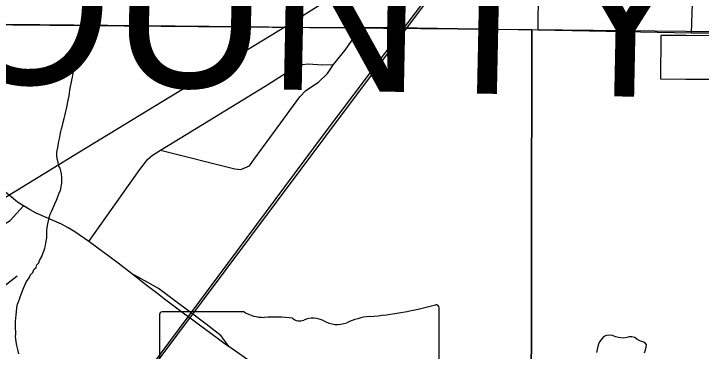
# Model space of a CAD drawing. Extents: x -7.3 to 34, y 0 to 22.
# Drawn here: x 5.185 to 5.995, y 19.316 to 19.714 of the extents above; entities that cross this region are included whole.
import ezdxf

# ---------------------------------------------------------------- set-up
doc = ezdxf.new("R2010")
doc.units = 0
for name, color, linetype in [('GM_X_City_Street', 7, 'Continuous'), ('GM_X_Corporation', 7, 'Continuous'), ('GM_X_County_Text', 7, 'Continuous'), ('GM_X_Minor_Lake', 7, 'Continuous'), ('GM_X_Minor_River', 7, 'Continuous'), ('GM_X_Rail_Line', 7, 'Continuous'), ('GM_X_State_Route', 7, 'Continuous'), ('GM_X_State_Shield', 7, 'Continuous')]:
    doc.layers.add(name, color=color, linetype=linetype)

msp = doc.modelspace()

# ---------------------------------------------------------------- linework, layer by layer
at = {"layer": 'GM_X_City_Street'}
for p, q in [((5.45491, 19.69903), (5.45553, 19.7719)), ((5.15242, 19.3771), (5.18899, 19.40509))]:
    msp.add_line(p, q, dxfattribs=at)
for points in [[(5.80315, 19.69484), (5.80377, 19.78663), (5.80409, 19.87694), (5.80266, 20.01472)], [(5.98382, 19.69152), (5.98699, 19.78436), (5.98817, 19.87719), (5.99113, 19.97015)], [(5.1762, 19.70177), (5.45491, 19.69903), (5.54681, 19.69795), (5.59396, 19.69786), (5.637, 19.69778), (5.80315, 19.69484), (5.98382, 19.69152), (6.06995, 19.69133), (6.1458, 19.69133), (6.22045, 19.69014), (6.31487, 19.68915), (6.42489, 19.68777)], [(5.3581, 19.55337), (5.44548, 19.53104), (5.45241, 19.5305), (5.46267, 19.53488), (5.46838, 19.54277), (5.48788, 19.56934), (5.52218, 19.61607), (5.52932, 19.62364), (5.54429, 19.63339), (5.55488, 19.64365), (5.56185, 19.65424), (5.57572, 19.67122), (5.59396, 19.69786)], [(5.27328, 19.4456), (5.33372, 19.5305), (5.3428, 19.54244), (5.34852, 19.54715), (5.3581, 19.55337), (5.37407, 19.56312), (5.48116, 19.6286), (5.50477, 19.64336), (5.51982, 19.65171), (5.5252, 19.65398), (5.5321, 19.65491), (5.549, 19.65365), (5.56185, 19.65424)], [(5.04536, 19.38761), (5.07814, 19.4066), (5.18075, 19.47023), (5.19651, 19.48758)], [(5.43827, 19.32175), (5.42959, 19.33423), (5.41169, 19.34827), (5.35553, 19.3903), (5.34309, 19.39744), (5.32373, 19.40802)]]:
    msp.add_lwpolyline(points, dxfattribs=at)
at = {"layer": 'GM_X_Corporation'}
msp.add_lwpolyline([(4.79036, 19.7043), (5.79575, 19.69545), (5.79417, 18.67513), (4.77473, 18.68274)], close=True, dxfattribs=at)
for points in [[(5.99769, 18.73846), (5.99275, 18.69955), (5.99025, 18.68861), (5.96272, 18.67591), (5.91457, 18.67309), (5.8718, 18.6747), (5.79417, 18.67513), (5.79575, 19.69545), (6.70378, 19.68552)], [(6.00574, 19.68794), (5.97734, 19.68818), (5.94779, 19.68843), (5.9474, 19.6373), (5.97695, 19.63705), (6.00536, 19.63681)]]:
    msp.add_lwpolyline(points, dxfattribs=at)
at = {"layer": 'GM_X_Minor_Lake'}
msp.add_lwpolyline([(5.92829, 19.31457), (5.9295, 19.31758), (5.93033, 19.32098), (5.93077, 19.32401), (5.92894, 19.32672), (5.9263, 19.32753), (5.9229, 19.32837), (5.91953, 19.33034), (5.91692, 19.3323), (5.91352, 19.33313), (5.91011, 19.3332), (5.90744, 19.3325), (5.90401, 19.33182), (5.9006, 19.33189), (5.89758, 19.33234), (5.89418, 19.33317), (5.8908, 19.33476), (5.88702, 19.33523), (5.8836, 19.33492), (5.88053, 19.33347), (5.8782, 19.33086), (5.87547, 19.3275), (5.87427, 19.32448), (5.87345, 19.32184), (5.87262, 19.31844), (5.87178, 19.31465)], dxfattribs=at)
at = {"layer": 'GM_X_Minor_River'}
for points in [[(5.24141, 19.57842), (5.24226, 19.58221), (5.2431, 19.58637), (5.24433, 19.59052), (5.24558, 19.59543), (5.24641, 19.59884), (5.24723, 19.60186), (5.24808, 19.60602), (5.24855, 19.61019), (5.24939, 19.61359), (5.25023, 19.61737), (5.25068, 19.62078), (5.25112, 19.62381), (5.25198, 19.62835), (5.25282, 19.63176), (5.25328, 19.63555), (5.25412, 19.63933), (5.25497, 19.64387), (5.25582, 19.64765), (5.25665, 19.65105), (5.25789, 19.65596), (5.25874, 19.66013), (5.25998, 19.66466), (5.26124, 19.67033), (5.26247, 19.67487), (5.26368, 19.67788), (5.26492, 19.68279), (5.26576, 19.68619), (5.26698, 19.69035), (5.26824, 19.69564), (5.26907, 19.69904), (5.26991, 19.70282), (5.27072, 19.70546), (5.27116, 19.70812), (5.27201, 19.71228), (5.27322, 19.71529)], [(5.1909, 19.31313), (5.19021, 19.31656), (5.18846, 19.32306), (5.18779, 19.32726), (5.18748, 19.33069), (5.18716, 19.33335), (5.18724, 19.33677), (5.1873, 19.33981), (5.18699, 19.34286), (5.18704, 19.34552), (5.1871, 19.34817), (5.18717, 19.35121), (5.18726, 19.35539), (5.18772, 19.35918), (5.18818, 19.36259), (5.18867, 19.3679), (5.18951, 19.37168), (5.19071, 19.37432), (5.19154, 19.37772), (5.19236, 19.38036), (5.19395, 19.38413), (5.19557, 19.38865), (5.19676, 19.39129), (5.19797, 19.3943), (5.19995, 19.39844), (5.20309, 19.40293), (5.20468, 19.40632), (5.20739, 19.40892), (5.20861, 19.41269), (5.21131, 19.41491), (5.21214, 19.41794), (5.21447, 19.42055), (5.21529, 19.42319), (5.21805, 19.42807), (5.21926, 19.43146), (5.22045, 19.4341), (5.22167, 19.43787), (5.2225, 19.44089), (5.22294, 19.44392), (5.22383, 19.44998), (5.22392, 19.45416), (5.22401, 19.45796), (5.22447, 19.46213), (5.22494, 19.4663), (5.22579, 19.47008), (5.22663, 19.47386), (5.22785, 19.47764), (5.22944, 19.48102), (5.23103, 19.48441), (5.23343, 19.49006), (5.23541, 19.49419), (5.23742, 19.49947), (5.23864, 19.50286), (5.24022, 19.50587), (5.24069, 19.51004), (5.24154, 19.51458), (5.24168, 19.52104), (5.24141, 19.5256), (5.24034, 19.52905), (5.23965, 19.5321), (5.23782, 19.53518), (5.23714, 19.539), (5.23609, 19.54282), (5.23581, 19.54739), (5.23588, 19.5508), (5.23634, 19.55421), (5.23718, 19.55838), (5.23764, 19.56179), (5.23888, 19.5667), (5.23974, 19.57124), (5.24058, 19.57502), (5.24141, 19.57842)]]:
    msp.add_lwpolyline(points, dxfattribs=at)
at = {"layer": 'GM_X_Rail_Line'}
for points in [[(2.74049, 18.00795), (3.31092, 18.35716), (4.03127, 18.798), (4.70203, 19.20884), (4.77741, 19.25463), (4.91095, 19.33597), (5.26231, 19.55109), (5.50449, 19.6986), (5.55332, 19.72923), (5.593, 19.75579), (5.62118, 19.77587), (5.64612, 19.79498), (5.68207, 19.82462), (5.70506, 19.84502), (5.72822, 19.86705), (5.74733, 19.88664), (5.76628, 19.90543), (5.79187, 19.93425), (5.81259, 19.95838), (5.8283, 19.97911), (5.85502, 20.01426)], [(3.63447, 17.01508), (3.985, 17.48017), (4.37322, 17.99883), (4.5251, 18.20208), (4.79808, 18.56672), (5.07737, 18.93708), (5.15647, 19.04282), (5.18465, 19.08049), (5.20018, 19.101), (5.5499, 19.57109), (5.78633, 19.8846), (5.87764, 20.01389)], [(3.636, 17.01393), (3.98654, 17.47903), (4.37567, 17.99802), (4.52638, 18.19978), (4.79604, 18.55975), (5.07891, 18.93594), (5.15801, 19.04167), (5.18618, 19.07934), (5.20171, 19.09985), (5.55292, 19.56989), (5.78789, 19.88349), (5.87921, 20.01279)]]:
    msp.add_lwpolyline(points, dxfattribs=at)
at = {"layer": 'GM_X_State_Route'}
for p, q in [((5.42628, 19.33059), (5.40229, 19.34826)), ((5.43428, 19.3247), (5.42628, 19.33059))]:
    msp.add_line(p, q, dxfattribs=at)
for points in [[(5.35481, 19.38376), (5.34209, 19.39349), (5.32373, 19.40802), (5.30821, 19.41997), (5.27328, 19.4456), (5.2571, 19.45687), (5.2492, 19.46183), (5.24121, 19.46612), (5.21129, 19.47906), (5.20425, 19.48292), (5.19651, 19.48758), (5.18952, 19.49196), (5.17944, 19.50008), (5.16582, 19.51075)], [(5.38639, 19.36003), (5.36277, 19.37768), (5.35481, 19.38376)], [(5.40229, 19.34826), (5.39269, 19.35533), (5.38639, 19.36003)], [(5.84175, 19.04213), (5.78873, 19.07911), (5.73106, 19.11896), (5.70585, 19.13644), (5.69437, 19.14468), (5.64032, 19.18284), (5.61426, 19.2015), (5.54349, 19.25), (5.46868, 19.30078), (5.43827, 19.32175), (5.43428, 19.3247)]]:
    msp.add_lwpolyline(points, dxfattribs=at)
at = {"layer": 'GM_X_State_Shield'}
for p, q in [((5.68622, 19.26286), (5.68622, 19.36754)), ((5.35664, 19.35914), (5.35664, 19.15902)), ((5.4564, 19.36258), (5.35988, 19.36258))]:
    msp.add_line(p, q, dxfattribs=at)
for centre, major_axis, start_param, end_param in [((5.56882, 19.63541), (0.34952, 0), 4.814394, 5.042369), ((5.68257, 19.36798), (0.00367, 0), 6.141152, 7.989035), ((5.36041, 19.35957), (0.00382, 0), 1.712693, 3.28349), ((5.47939, 19.38581), (0.03703, 0), 4.042523, 4.731795), ((5.49167, 19.25023), (0.13295, 0), 1.404758, 1.657858), ((5.52185, 19.3606), (0.01068, 0), 3.836095, 5.185415), ((5.53754, 19.33747), (0.02221, 0), 0.950623, 2.079405), ((5.56621, 19.3692), (0.02672, 0), 4.081561, 5.145723), ((5.6134, 19.30146), (0.07032, 0), 1.699011, 2.107814)]:
    msp.add_ellipse(centre, major_axis=major_axis, ratio=0.8, start_param=start_param, end_param=end_param, dxfattribs=at)

# ---------------------------------------------------------------- texts
at = {"layer": 'GM_X_County_Text'}
msp.add_text('WARREN COUNTY', height=0.1893939, rotation=358.82218, dxfattribs=at).set_placement((3.72417, 19.66123))

doc.saveas('drawing.dxf')
